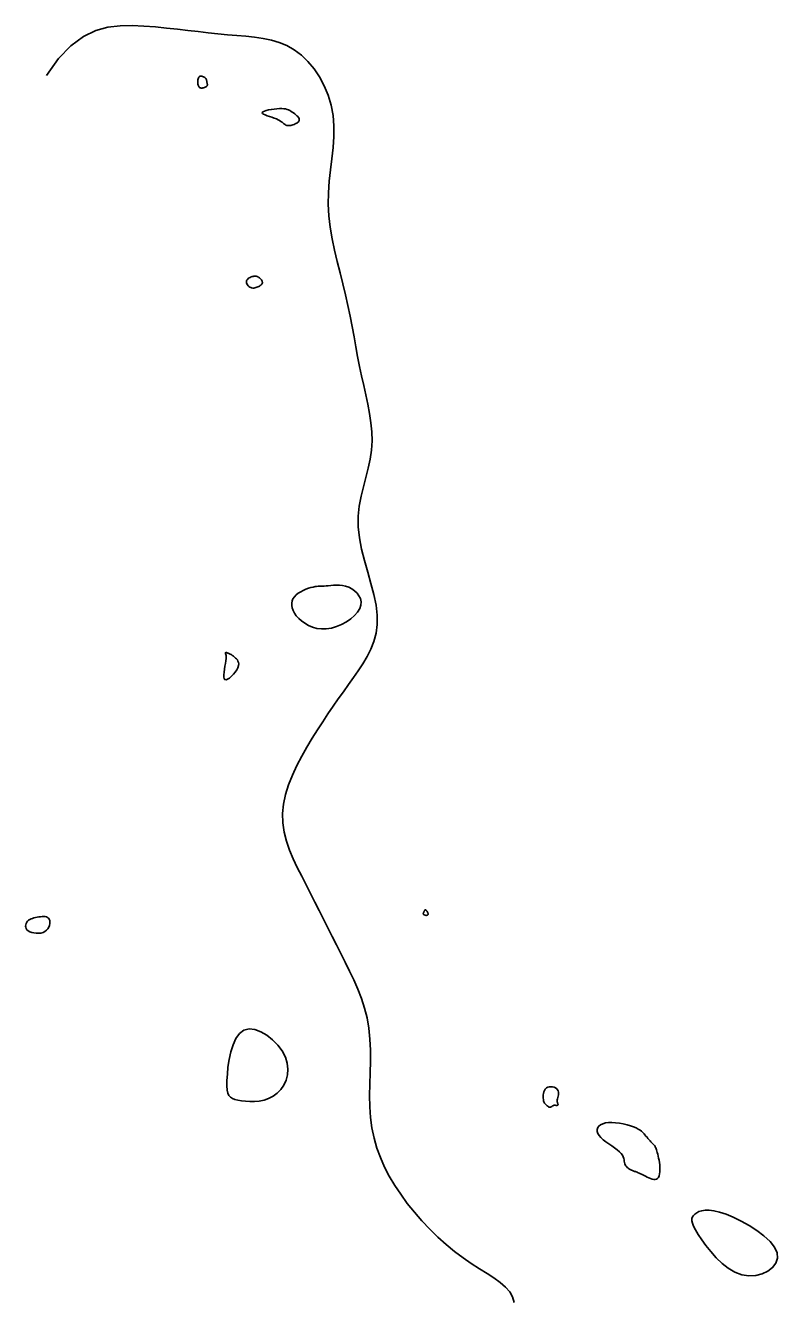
# Model space of a CAD drawing. Extents: x 3040093 to 3056816, y 408076 to 509144.
# Drawn here: x 3041153.3 to 3041223.2, y 421040.5 to 421159 of the extents above; entities that cross this region are included whole.
import ezdxf

# ---------------------------------------------------------------- set-up
doc = ezdxf.new("R2010")
doc.units = 0
doc.layers.add('V-CHAN-CONT-EL17', color=7, linetype='Continuous')

msp = doc.modelspace()

# ---------------------------------------------------------------- linework, layer by layer
at = {"layer": 'V-CHAN-CONT-EL17'}
msp.add_lwpolyline([(3041198.74, 421040.29), (3041198.6, 421040.81), (3041198.34, 421041.29), (3041197.95, 421041.73), (3041197.46, 421042.15), (3041196.88, 421042.57), (3041196.23, 421042.99), (3041195.52, 421043.43), (3041194.77, 421043.91), (3041194, 421044.45), (3041193.22, 421045.04), (3041192.44, 421045.68), (3041191.67, 421046.38), (3041190.91, 421047.12), (3041190.18, 421047.9), (3041189.48, 421048.7), (3041188.82, 421049.51), (3041188.21, 421050.35), (3041187.65, 421051.18), (3041187.15, 421052.03), (3041186.7, 421052.89), (3041186.32, 421053.76), (3041185.99, 421054.65), (3041185.73, 421055.57), (3041185.53, 421056.52), (3041185.4, 421057.49), (3041185.34, 421058.5), (3041185.32, 421059.54), (3041185.33, 421060.59), (3041185.36, 421061.66), (3041185.39, 421062.72), (3041185.39, 421063.76), (3041185.35, 421064.79), (3041185.25, 421065.79), (3041185.09, 421066.75), (3041184.85, 421067.67), (3041184.56, 421068.57), (3041184.23, 421069.43), (3041183.86, 421070.28), (3041183.46, 421071.11), (3041183.05, 421071.93), (3041182.64, 421072.73), (3041182.23, 421073.54), (3041181.83, 421074.34), (3041181.43, 421075.13), (3041181.03, 421075.93), (3041180.64, 421076.73), (3041180.24, 421077.52), (3041179.83, 421078.32), (3041179.42, 421079.12), (3041179.01, 421079.92), (3041178.6, 421080.73), (3041178.23, 421081.54), (3041177.88, 421082.36), (3041177.6, 421083.19), (3041177.39, 421084.03), (3041177.26, 421084.89), (3041177.23, 421085.76), (3041177.32, 421086.64), (3041177.51, 421087.54), (3041177.79, 421088.44), (3041178.15, 421089.33), (3041178.56, 421090.22), (3041179.01, 421091.09), (3041179.49, 421091.94), (3041179.98, 421092.76), (3041180.47, 421093.54), (3041180.96, 421094.3), (3041181.45, 421095.03), (3041181.93, 421095.73), (3041182.41, 421096.42), (3041182.88, 421097.09), (3041183.35, 421097.75), (3041183.81, 421098.4), (3041184.26, 421099.04), (3041184.69, 421099.69), (3041185.09, 421100.35), (3041185.43, 421101.04), (3041185.72, 421101.76), (3041185.92, 421102.52), (3041186.03, 421103.33), (3041186.03, 421104.2), (3041185.92, 421105.13), (3041185.71, 421106.12), (3041185.44, 421107.15), (3041185.15, 421108.21), (3041184.85, 421109.28), (3041184.58, 421110.35), (3041184.38, 421111.4), (3041184.27, 421112.42), (3041184.26, 421113.41), (3041184.36, 421114.35), (3041184.53, 421115.27), (3041184.74, 421116.15), (3041184.96, 421117.02), (3041185.19, 421117.88), (3041185.38, 421118.72), (3041185.5, 421119.56), (3041185.55, 421120.41), (3041185.53, 421121.25), (3041185.45, 421122.1), (3041185.32, 421122.96), (3041185.15, 421123.82), (3041184.96, 421124.69), (3041184.77, 421125.56), (3041184.57, 421126.45), (3041184.39, 421127.34), (3041184.21, 421128.25), (3041184.04, 421129.17), (3041183.88, 421130.1), (3041183.7, 421131.05), (3041183.51, 421132.01), (3041183.31, 421132.99), (3041183.08, 421133.98), (3041182.84, 421135), (3041182.57, 421136.03), (3041182.31, 421137.08), (3041182.06, 421138.13), (3041181.84, 421139.2), (3041181.66, 421140.27), (3041181.54, 421141.34), (3041181.48, 421142.41), (3041181.5, 421143.48), (3041181.57, 421144.55), (3041181.69, 421145.6), (3041181.81, 421146.65), (3041181.92, 421147.68), (3041181.99, 421148.7), (3041182, 421149.7), (3041181.92, 421150.68), (3041181.75, 421151.64), (3041181.47, 421152.56), (3041181.11, 421153.44), (3041180.67, 421154.26), (3041180.16, 421155.02), (3041179.59, 421155.7), (3041178.98, 421156.29), (3041178.32, 421156.78), (3041177.64, 421157.17), (3041176.93, 421157.47), (3041176.19, 421157.68), (3041175.42, 421157.84), (3041174.63, 421157.95), (3041173.82, 421158.04), (3041172.98, 421158.1), (3041172.12, 421158.17), (3041171.23, 421158.26), (3041170.32, 421158.36), (3041169.39, 421158.47), (3041168.44, 421158.58), (3041167.46, 421158.69), (3041166.45, 421158.8), (3041165.41, 421158.9), (3041164.35, 421158.98), (3041163.26, 421159.04), (3041162.14, 421159.02), (3041161.01, 421158.88), (3041159.87, 421158.56), (3041158.72, 421158), (3041157.57, 421157.16), (3041156.42, 421155.97), (3041155.29, 421154.39)], dxfattribs=at)
for points in [[(3041169.57, 421154.31), (3041169.64, 421154.33), (3041169.72, 421154.32), (3041169.79, 421154.3), (3041169.87, 421154.27), (3041169.95, 421154.24), (3041170.01, 421154.19), (3041170.07, 421154.15), (3041170.11, 421154.1), (3041170.13, 421154.06), (3041170.15, 421154.02), (3041170.16, 421153.97), (3041170.17, 421153.93), (3041170.18, 421153.88), (3041170.18, 421153.84), (3041170.19, 421153.79), (3041170.2, 421153.74), (3041170.21, 421153.69), (3041170.23, 421153.65), (3041170.24, 421153.6), (3041170.25, 421153.55), (3041170.25, 421153.5), (3041170.23, 421153.46), (3041170.21, 421153.42), (3041170.17, 421153.37), (3041170.11, 421153.34), (3041170.05, 421153.3), (3041169.97, 421153.27), (3041169.9, 421153.25), (3041169.82, 421153.23), (3041169.75, 421153.22), (3041169.68, 421153.22), (3041169.61, 421153.23), (3041169.56, 421153.25), (3041169.51, 421153.27), (3041169.47, 421153.31), (3041169.44, 421153.36), (3041169.41, 421153.42), (3041169.39, 421153.49), (3041169.37, 421153.57), (3041169.36, 421153.67), (3041169.35, 421153.77), (3041169.36, 421153.87), (3041169.37, 421153.97), (3041169.39, 421154.07), (3041169.42, 421154.16), (3041169.46, 421154.23), (3041169.51, 421154.28)], [(3041175.41, 421151), (3041175.54, 421151.06), (3041175.72, 421151.13), (3041175.94, 421151.18), (3041176.19, 421151.23), (3041176.45, 421151.27), (3041176.71, 421151.3), (3041176.95, 421151.32), (3041177.16, 421151.32), (3041177.35, 421151.3), (3041177.51, 421151.28), (3041177.65, 421151.24), (3041177.78, 421151.19), (3041177.9, 421151.13), (3041178.01, 421151.07), (3041178.13, 421150.99), (3041178.24, 421150.92), (3041178.36, 421150.83), (3041178.47, 421150.74), (3041178.57, 421150.65), (3041178.65, 421150.56), (3041178.72, 421150.47), (3041178.77, 421150.38), (3041178.79, 421150.3), (3041178.78, 421150.21), (3041178.74, 421150.14), (3041178.68, 421150.06), (3041178.61, 421150), (3041178.52, 421149.94), (3041178.41, 421149.89), (3041178.31, 421149.84), (3041178.2, 421149.8), (3041178.09, 421149.77), (3041177.99, 421149.75), (3041177.9, 421149.74), (3041177.8, 421149.73), (3041177.71, 421149.74), (3041177.63, 421149.75), (3041177.55, 421149.78), (3041177.47, 421149.82), (3041177.4, 421149.86), (3041177.33, 421149.92), (3041177.26, 421149.98), (3041177.18, 421150.05), (3041177.08, 421150.12), (3041176.96, 421150.2), (3041176.83, 421150.27), (3041176.66, 421150.35), (3041176.46, 421150.43), (3041176.24, 421150.5), (3041176.02, 421150.58), (3041175.8, 421150.65), (3041175.62, 421150.72), (3041175.47, 421150.79), (3041175.38, 421150.86), (3041175.35, 421150.93)], [(3041173.92, 421135.36), (3041173.98, 421135.43), (3041174.04, 421135.5), (3041174.12, 421135.56), (3041174.21, 421135.61), (3041174.3, 421135.65), (3041174.4, 421135.69), (3041174.49, 421135.71), (3041174.57, 421135.73), (3041174.65, 421135.74), (3041174.72, 421135.73), (3041174.79, 421135.73), (3041174.86, 421135.71), (3041174.92, 421135.68), (3041174.98, 421135.65), (3041175.04, 421135.61), (3041175.1, 421135.56), (3041175.16, 421135.51), (3041175.21, 421135.45), (3041175.26, 421135.39), (3041175.3, 421135.33), (3041175.33, 421135.26), (3041175.35, 421135.2), (3041175.36, 421135.14), (3041175.36, 421135.09), (3041175.34, 421135.03), (3041175.31, 421134.98), (3041175.27, 421134.94), (3041175.22, 421134.89), (3041175.16, 421134.85), (3041175.1, 421134.81), (3041175.02, 421134.77), (3041174.94, 421134.73), (3041174.85, 421134.69), (3041174.75, 421134.66), (3041174.65, 421134.63), (3041174.55, 421134.62), (3041174.46, 421134.62), (3041174.36, 421134.63), (3041174.27, 421134.66), (3041174.18, 421134.7), (3041174.1, 421134.76), (3041174.03, 421134.83), (3041173.97, 421134.92), (3041173.92, 421135.01), (3041173.89, 421135.1), (3041173.88, 421135.19), (3041173.89, 421135.28)], [(3041178.34, 421104.4), (3041178.21, 421104.64), (3041178.12, 421104.88), (3041178.08, 421105.11), (3041178.08, 421105.33), (3041178.12, 421105.54), (3041178.2, 421105.73), (3041178.33, 421105.92), (3041178.5, 421106.09), (3041178.69, 421106.24), (3041178.92, 421106.38), (3041179.15, 421106.5), (3041179.4, 421106.61), (3041179.64, 421106.7), (3041179.86, 421106.77), (3041180.07, 421106.82), (3041180.25, 421106.86), (3041180.4, 421106.88), (3041180.54, 421106.89), (3041180.67, 421106.9), (3041180.8, 421106.9), (3041180.94, 421106.9), (3041181.09, 421106.91), (3041181.27, 421106.92), (3041181.48, 421106.94), (3041181.71, 421106.97), (3041181.96, 421106.99), (3041182.23, 421107), (3041182.52, 421107), (3041182.8, 421106.97), (3041183.09, 421106.91), (3041183.38, 421106.81), (3041183.66, 421106.66), (3041183.92, 421106.48), (3041184.15, 421106.26), (3041184.33, 421106.01), (3041184.46, 421105.74), (3041184.53, 421105.44), (3041184.51, 421105.13), (3041184.41, 421104.81), (3041184.21, 421104.49), (3041183.93, 421104.17), (3041183.58, 421103.87), (3041183.17, 421103.59), (3041182.72, 421103.35), (3041182.25, 421103.15), (3041181.77, 421103.01), (3041181.29, 421102.93), (3041180.84, 421102.92), (3041180.41, 421102.98), (3041180.01, 421103.09), (3041179.64, 421103.25), (3041179.3, 421103.45), (3041179, 421103.67), (3041178.73, 421103.91), (3041178.51, 421104.15)], [(3041171.95, 421100.75), (3041171.98, 421100.74), (3041172.03, 421100.73), (3041172.08, 421100.71), (3041172.13, 421100.68), (3041172.19, 421100.66), (3041172.24, 421100.63), (3041172.29, 421100.61), (3041172.33, 421100.59), (3041172.37, 421100.58), (3041172.39, 421100.57), (3041172.42, 421100.56), (3041172.44, 421100.55), (3041172.46, 421100.55), (3041172.48, 421100.54), (3041172.49, 421100.53), (3041172.51, 421100.52), (3041172.53, 421100.5), (3041172.56, 421100.48), (3041172.59, 421100.46), (3041172.62, 421100.43), (3041172.67, 421100.39), (3041172.72, 421100.34), (3041172.79, 421100.28), (3041172.87, 421100.21), (3041172.95, 421100.13), (3041173.03, 421100.04), (3041173.09, 421099.93), (3041173.14, 421099.81), (3041173.16, 421099.67), (3041173.15, 421099.51), (3041173.09, 421099.32), (3041172.98, 421099.12), (3041172.84, 421098.91), (3041172.67, 421098.71), (3041172.49, 421098.52), (3041172.3, 421098.36), (3041172.13, 421098.25), (3041171.98, 421098.19), (3041171.86, 421098.21), (3041171.79, 421098.3), (3041171.76, 421098.45), (3041171.77, 421098.66), (3041171.79, 421098.91), (3041171.83, 421099.18), (3041171.88, 421099.45), (3041171.93, 421099.72), (3041171.96, 421099.96), (3041171.98, 421100.16), (3041171.98, 421100.33), (3041171.98, 421100.46), (3041171.96, 421100.56), (3041171.94, 421100.64), (3041171.93, 421100.69), (3041171.93, 421100.72), (3041171.93, 421100.74)], [(3041153.63, 421075.84), (3041153.74, 421075.91), (3041153.86, 421075.97), (3041153.99, 421076.01), (3041154.13, 421076.05), (3041154.27, 421076.09), (3041154.42, 421076.11), (3041154.58, 421076.14), (3041154.73, 421076.16), (3041154.88, 421076.17), (3041155.02, 421076.17), (3041155.16, 421076.17), (3041155.28, 421076.14), (3041155.39, 421076.1), (3041155.48, 421076.03), (3041155.55, 421075.94), (3041155.59, 421075.82), (3041155.61, 421075.67), (3041155.6, 421075.52), (3041155.57, 421075.35), (3041155.51, 421075.19), (3041155.42, 421075.04), (3041155.29, 421074.9), (3041155.15, 421074.79), (3041154.97, 421074.7), (3041154.77, 421074.65), (3041154.55, 421074.63), (3041154.33, 421074.63), (3041154.12, 421074.66), (3041153.92, 421074.7), (3041153.74, 421074.77), (3041153.59, 421074.85), (3041153.48, 421074.95), (3041153.4, 421075.06), (3041153.36, 421075.18), (3041153.35, 421075.3), (3041153.36, 421075.42), (3041153.4, 421075.54), (3041153.46, 421075.65), (3041153.54, 421075.75)], [(3041190.33, 421076.39), (3041190.34, 421076.37), (3041190.36, 421076.35), (3041190.39, 421076.34), (3041190.41, 421076.33), (3041190.44, 421076.31), (3041190.47, 421076.3), (3041190.51, 421076.3), (3041190.54, 421076.29), (3041190.58, 421076.29), (3041190.61, 421076.29), (3041190.64, 421076.3), (3041190.67, 421076.3), (3041190.7, 421076.32), (3041190.72, 421076.33), (3041190.74, 421076.35), (3041190.75, 421076.37), (3041190.76, 421076.4), (3041190.76, 421076.43), (3041190.75, 421076.46), (3041190.74, 421076.49), (3041190.73, 421076.53), (3041190.72, 421076.56), (3041190.7, 421076.6), (3041190.68, 421076.64), (3041190.65, 421076.68), (3041190.62, 421076.71), (3041190.6, 421076.74), (3041190.57, 421076.77), (3041190.55, 421076.79), (3041190.52, 421076.8), (3041190.5, 421076.81), (3041190.48, 421076.8), (3041190.46, 421076.79), (3041190.44, 421076.77), (3041190.43, 421076.74), (3041190.41, 421076.71), (3041190.4, 421076.68), (3041190.38, 421076.64), (3041190.37, 421076.61), (3041190.36, 421076.58), (3041190.34, 421076.55), (3041190.33, 421076.52), (3041190.32, 421076.5), (3041190.31, 421076.47), (3041190.31, 421076.45), (3041190.31, 421076.43), (3041190.32, 421076.41)], [(3041174.12, 421065.73), (3041174.65, 421065.68), (3041175.21, 421065.47), (3041175.77, 421065.15), (3041176.3, 421064.72), (3041176.79, 421064.22), (3041177.19, 421063.68), (3041177.49, 421063.11), (3041177.67, 421062.55), (3041177.73, 421062), (3041177.69, 421061.47), (3041177.56, 421060.97), (3041177.34, 421060.51), (3041177.06, 421060.1), (3041176.73, 421059.75), (3041176.35, 421059.47), (3041175.94, 421059.25), (3041175.51, 421059.11), (3041175.07, 421059.02), (3041174.63, 421058.98), (3041174.2, 421058.98), (3041173.8, 421059), (3041173.42, 421059.05), (3041173.09, 421059.11), (3041172.81, 421059.18), (3041172.58, 421059.26), (3041172.4, 421059.38), (3041172.25, 421059.54), (3041172.15, 421059.76), (3041172.09, 421060.05), (3041172.06, 421060.44), (3041172.06, 421060.92), (3041172.1, 421061.51), (3041172.16, 421062.18), (3041172.27, 421062.89), (3041172.43, 421063.6), (3041172.64, 421064.26), (3041172.9, 421064.85), (3041173.24, 421065.31), (3041173.64, 421065.62)], [(3041201.49, 421059.05), (3041201.52, 421058.96), (3041201.55, 421058.89), (3041201.58, 421058.82), (3041201.62, 421058.77), (3041201.66, 421058.73), (3041201.7, 421058.69), (3041201.75, 421058.65), (3041201.79, 421058.61), (3041201.83, 421058.58), (3041201.87, 421058.54), (3041201.92, 421058.51), (3041201.96, 421058.49), (3041202, 421058.47), (3041202.05, 421058.46), (3041202.1, 421058.46), (3041202.14, 421058.47), (3041202.19, 421058.49), (3041202.24, 421058.51), (3041202.29, 421058.54), (3041202.33, 421058.57), (3041202.38, 421058.59), (3041202.42, 421058.62), (3041202.46, 421058.63), (3041202.49, 421058.64), (3041202.52, 421058.65), (3041202.54, 421058.64), (3041202.57, 421058.64), (3041202.59, 421058.63), (3041202.62, 421058.62), (3041202.64, 421058.61), (3041202.67, 421058.61), (3041202.69, 421058.61), (3041202.72, 421058.61), (3041202.75, 421058.61), (3041202.78, 421058.63), (3041202.8, 421058.64), (3041202.81, 421058.66), (3041202.83, 421058.68), (3041202.83, 421058.7), (3041202.82, 421058.73), (3041202.81, 421058.76), (3041202.8, 421058.8), (3041202.78, 421058.84), (3041202.77, 421058.9), (3041202.76, 421058.96), (3041202.75, 421059.04), (3041202.76, 421059.13), (3041202.78, 421059.23), (3041202.81, 421059.35), (3041202.84, 421059.47), (3041202.86, 421059.6), (3041202.88, 421059.73), (3041202.87, 421059.86), (3041202.85, 421059.97), (3041202.79, 421060.08), (3041202.71, 421060.17), (3041202.59, 421060.25), (3041202.46, 421060.3), (3041202.31, 421060.34), (3041202.16, 421060.35), (3041202.01, 421060.34), (3041201.87, 421060.3), (3041201.75, 421060.24), (3041201.65, 421060.14), (3041201.58, 421060.02), (3041201.52, 421059.89), (3041201.48, 421059.74), (3041201.46, 421059.59), (3041201.45, 421059.43), (3041201.46, 421059.29), (3041201.47, 421059.16)], [(3041209.6, 421052.62), (3041209.67, 421052.59), (3041209.74, 421052.56), (3041209.81, 421052.53), (3041209.88, 421052.51), (3041209.95, 421052.48), (3041210.02, 421052.46), (3041210.1, 421052.43), (3041210.19, 421052.4), (3041210.28, 421052.36), (3041210.37, 421052.31), (3041210.48, 421052.27), (3041210.59, 421052.21), (3041210.71, 421052.16), (3041210.83, 421052.1), (3041210.97, 421052.03), (3041211.12, 421051.96), (3041211.27, 421051.89), (3041211.43, 421051.82), (3041211.58, 421051.77), (3041211.73, 421051.74), (3041211.86, 421051.74), (3041211.98, 421051.76), (3041212.08, 421051.83), (3041212.17, 421051.93), (3041212.23, 421052.07), (3041212.27, 421052.25), (3041212.29, 421052.44), (3041212.3, 421052.65), (3041212.29, 421052.87), (3041212.28, 421053.1), (3041212.25, 421053.32), (3041212.22, 421053.53), (3041212.18, 421053.72), (3041212.14, 421053.91), (3041212.1, 421054.08), (3041212.05, 421054.23), (3041212.01, 421054.36), (3041211.97, 421054.48), (3041211.94, 421054.58), (3041211.91, 421054.66), (3041211.88, 421054.72), (3041211.87, 421054.77), (3041211.85, 421054.8), (3041211.85, 421054.82), (3041211.84, 421054.83), (3041211.84, 421054.84), (3041211.83, 421054.85), (3041211.83, 421054.85), (3041211.83, 421054.86), (3041211.82, 421054.86), (3041211.81, 421054.88), (3041211.79, 421054.9), (3041211.76, 421054.92), (3041211.73, 421054.96), (3041211.68, 421055.01), (3041211.62, 421055.08), (3041211.55, 421055.15), (3041211.47, 421055.24), (3041211.38, 421055.33), (3041211.29, 421055.43), (3041211.19, 421055.54), (3041211.1, 421055.65), (3041211, 421055.76), (3041210.91, 421055.87), (3041210.82, 421055.99), (3041210.71, 421056.1), (3041210.59, 421056.21), (3041210.45, 421056.31), (3041210.28, 421056.42), (3041210.08, 421056.53), (3041209.84, 421056.63), (3041209.55, 421056.73), (3041209.24, 421056.82), (3041208.89, 421056.9), (3041208.54, 421056.96), (3041208.18, 421057.01), (3041207.84, 421057.03), (3041207.52, 421057.03), (3041207.23, 421056.99), (3041206.98, 421056.92), (3041206.77, 421056.82), (3041206.62, 421056.7), (3041206.52, 421056.55), (3041206.46, 421056.38), (3041206.46, 421056.2), (3041206.52, 421056.01), (3041206.64, 421055.82), (3041206.81, 421055.62), (3041207.03, 421055.42), (3041207.28, 421055.23), (3041207.55, 421055.04), (3041207.82, 421054.85), (3041208.09, 421054.66), (3041208.33, 421054.48), (3041208.53, 421054.31), (3041208.69, 421054.14), (3041208.81, 421053.98), (3041208.88, 421053.83), (3041208.94, 421053.69), (3041208.97, 421053.55), (3041208.99, 421053.42), (3041209.01, 421053.31), (3041209.04, 421053.2), (3041209.08, 421053.1), (3041209.12, 421053.01), (3041209.18, 421052.93), (3041209.25, 421052.86), (3041209.31, 421052.8), (3041209.39, 421052.74), (3041209.46, 421052.69), (3041209.53, 421052.65)], [(3041220.57, 421042.76), (3041221.21, 421042.79), (3041221.81, 421042.95), (3041222.34, 421043.2), (3041222.77, 421043.54), (3041223.08, 421043.95), (3041223.22, 421044.42), (3041223.19, 421044.92), (3041222.94, 421045.43), (3041222.53, 421045.96), (3041221.97, 421046.48), (3041221.31, 421046.98), (3041220.6, 421047.45), (3041219.85, 421047.86), (3041219.12, 421048.22), (3041218.44, 421048.5), (3041217.84, 421048.7), (3041217.32, 421048.82), (3041216.88, 421048.87), (3041216.5, 421048.87), (3041216.19, 421048.82), (3041215.93, 421048.74), (3041215.72, 421048.64), (3041215.55, 421048.52), (3041215.42, 421048.39), (3041215.32, 421048.25), (3041215.27, 421048.09), (3041215.27, 421047.9), (3041215.32, 421047.67), (3041215.43, 421047.38), (3041215.61, 421047.04), (3041215.86, 421046.62), (3041216.18, 421046.13), (3041216.57, 421045.58), (3041217.02, 421045.02), (3041217.52, 421044.46), (3041218.07, 421043.93), (3041218.65, 421043.47), (3041219.27, 421043.1), (3041219.91, 421042.86)]]:
    msp.add_lwpolyline(points, close=True, dxfattribs=at)

doc.saveas('drawing.dxf')
